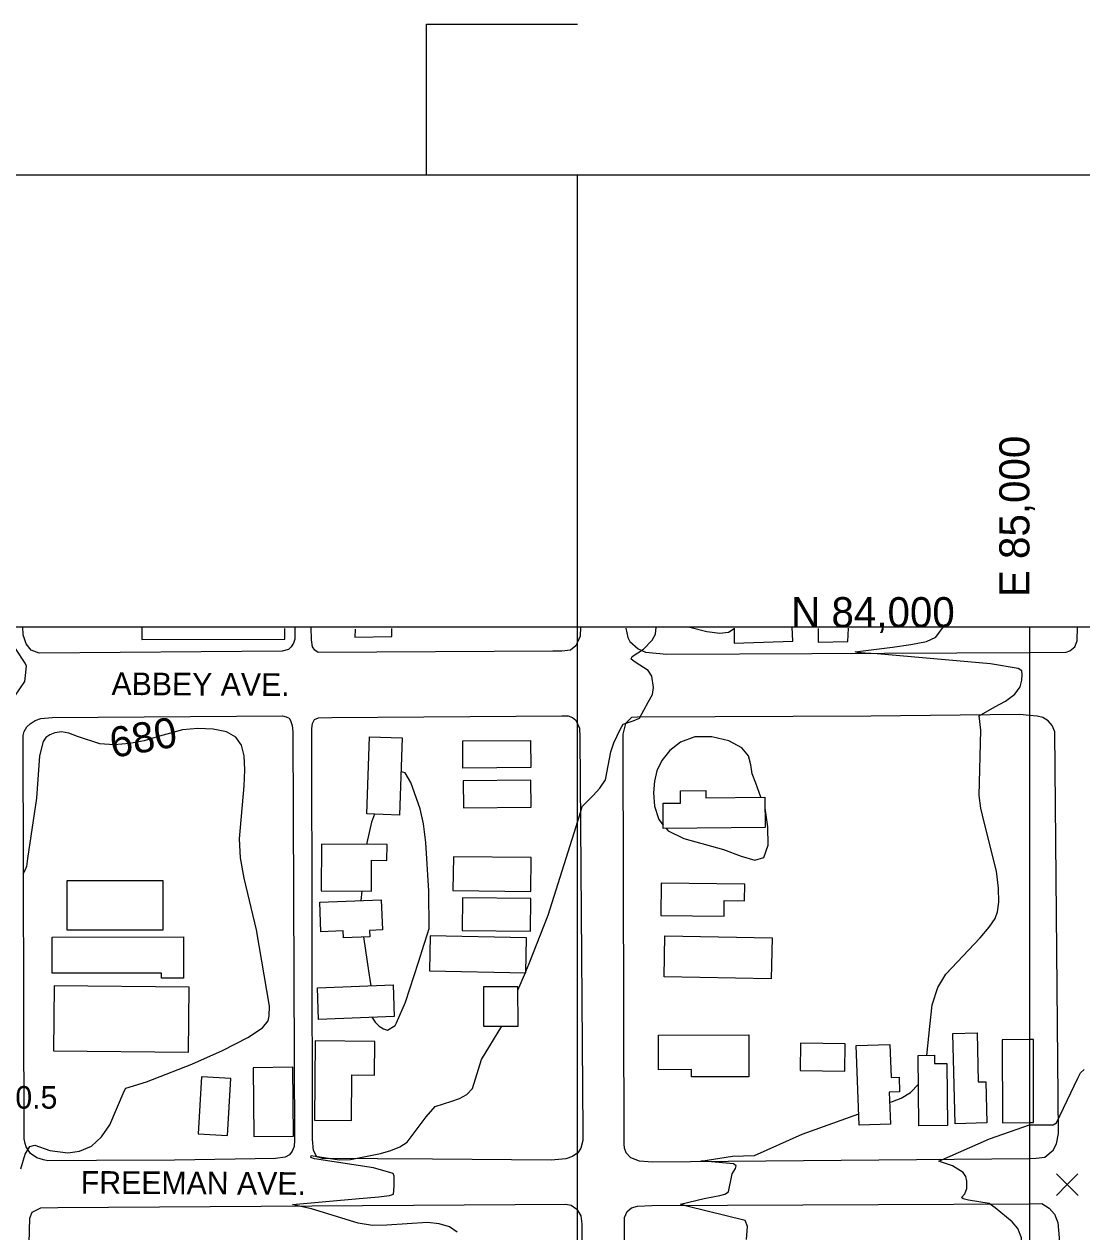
# Model space of a CAD drawing. Extents: x 79600 to 91800, y 75600 to 84400.
# Drawn here: x 84333 to 85035, y 83599 to 84400 of the extents above; entities that cross this region are included whole.
import ezdxf

# ---------------------------------------------------------------- set-up
doc = ezdxf.new("R2010")
doc.units = 0
for name, color, linetype in [('084-085$0$BLDG', 7, 'Continuous'), ('084-085$0$GRID', 7, 'Continuous'), ('084-085$0$INDEX', 7, 'Continuous'), ('084-085$0$INDXLBL', 7, 'Continuous'), ('084-085$0$INTER', 7, 'Continuous'), ('084-085$0$ROAD', 7, 'Continuous'), ('084-085$0$ROAD-NAME', 7, 'Continuous'), ('084-085$0$SPOTS', 7, 'Continuous'), ('084-085$0$TI_BORDER', 7, 'Continuous'), ('084-090$0$BLDG', 7, 'Continuous'), ('084-090$0$GRID', 7, 'Continuous'), ('084-090$0$INTER', 7, 'Continuous'), ('084-090$0$ROAD', 7, 'Continuous'), ('084-090$0$SPOTMARK', 7, 'Continuous'), ('084-090$0$SPOTS', 7, 'Continuous'), ('084-090$0$TI_BORDER', 7, 'Continuous'), ('084-090$0$TI_SHEET', 7, 'Continuous')]:
    doc.layers.add(name, color=color, linetype=linetype)

# ---------------------------------------------------------------- blocks, each defined once
blk = doc.blocks.new('084-090$0$SPOTX')
at = {"layer": '084-090$0$SPOTMARK'}
for p, q in [((-0.37, 0.358), (0.351, -0.358)), ((-0.012, 0), (-0.37, -0.358)), ((-0.012, 0), (0.347, 0.358))]:
    blk.add_line(p, q, dxfattribs=at)

msp = doc.modelspace()

# ---------------------------------------------------------------- linework, layer by layer
at = {"layer": '084-085$0$BLDG'}
for points in [[(84411.02, 83999.78), (84411.02, 83991.92), (84505.87, 83992.18), (84505.87, 83999.27)], [(84552.49, 83998.76), (84552.28, 83993.44), (84576.89, 83993.95), (84576.89, 83999.27)], [(84804.16, 83999.42), (84804.16, 83989.58), (84842.94, 83990.81), (84842.63, 84000.04)], [(84859.86, 83999.12), (84859.86, 83990.2), (84879.56, 83990.5), (84879.87, 83999.42)]]:
    msp.add_lwpolyline(points, dxfattribs=at)
for points in [[(84583.75, 83926.73), (84582.08, 83875.47), (84560.32, 83876.18), (84561.99, 83927.44)], [(84623.94, 83924.66), (84668.94, 83924.95), (84669.06, 83906.97), (84624.06, 83906.68)], [(84624.5, 83880.36), (84669.27, 83880.8), (84669.09, 83898.63), (84624.33, 83898.19)], [(84756.86, 83883.29), (84768.44, 83883.4), (84768.36, 83891.58), (84785.18, 83891.75), (84785.23, 83886.88), (84824.44, 83887.27), (84824.64, 83867.28), (84757.03, 83866.62)], [(84563.51, 83845.5), (84573.65, 83845.42), (84573.74, 83855.84), (84530.31, 83856.21), (84530.04, 83825.3), (84563.34, 83825.02)], [(84617.48, 83825.4), (84669.2, 83824.84), (84669.45, 83847.23), (84617.73, 83847.79)], [(84361.45, 83831.98), (84424.9, 83831.99), (84424.9, 83799.11), (84361.46, 83799.1)], [(84797.4, 83808.42), (84797.53, 83818.77), (84810.94, 83818.6), (84811.07, 83829.62), (84755.62, 83830.31), (84755.35, 83808.94)], [(84562.16, 83799.01), (84562.34, 83794.81), (84544.84, 83794.07), (84544.65, 83798.61), (84529.85, 83797.98), (84529.02, 83817.61), (84569.81, 83819.34), (84570.66, 83799.37)], [(84623.62, 83798.92), (84668.85, 83798.43), (84669.08, 83820.2), (84623.86, 83820.68)], [(84351.42, 83794.59), (84438.58, 83794.71), (84438.61, 83767.3), (84424.06, 83767.28), (84424.06, 83770.69), (84351.45, 83770.59)], [(84601.86, 83772.15), (84665.77, 83770.95), (84666.2, 83794.07), (84602.3, 83795.27)], [(84828.72, 83766.81), (84757.61, 83768.15), (84758.12, 83795.31), (84829.23, 83793.97)], [(84352.34, 83719.12), (84441.98, 83718.3), (84442.37, 83761.3), (84352.74, 83762.11)], [(84527.5, 83760.81), (84577.7, 83762.84), (84578.54, 83741.97), (84528.35, 83739.94)], [(84637.81, 83735.44), (84660.66, 83735.52), (84660.58, 83761.61), (84637.73, 83761.53)], [(84965.35, 83730.99), (84966.08, 83698.51), (84971.02, 83698.62), (84971.64, 83671.26), (84950.63, 83670.78), (84949.27, 83730.62)], [(84550.13, 83672.8), (84550.45, 83703.21), (84565.43, 83703.05), (84565.67, 83725.36), (84526.14, 83725.79), (84525.58, 83673.07)], [(84813.83, 83701.96), (84775.7, 83701.78), (84775.68, 83706.63), (84753.92, 83706.53), (84753.81, 83729.49), (84813.7, 83729.77)], [(84877.7, 83723.84), (84848.05, 83724.3), (84847.77, 83706.03), (84877.41, 83705.57)], [(84907.36, 83723.35), (84908.16, 83701.46), (84913.53, 83701.65), (84913.88, 83691.87), (84906.99, 83691.62), (84907.76, 83670.54), (84887.04, 83669.79), (84885.12, 83722.54)], [(84982.06, 83671.46), (85002.74, 83671.51), (85002.62, 83726.54), (84981.94, 83726.5)], [(84936.98, 83716.17), (84937.04, 83710.61), (84945.22, 83710.69), (84945.63, 83669.55), (84926.56, 83669.36), (84926.1, 83716.06)], [(84511.56, 83662.48), (84511.11, 83708.18), (84484.94, 83707.92), (84485.39, 83662.22)], [(84467.82, 83662.9), (84470.09, 83700.7), (84450.61, 83701.87), (84448.34, 83664.07)]]:
    msp.add_lwpolyline(points, close=True, dxfattribs=at)
at = {"layer": '084-085$0$GRID'}
for q in [(80000, 84000), (85000, 80000)]:
    msp.add_line((85000, 84000), q, dxfattribs=at)
at = {"layer": '084-085$0$INDEX'}
msp.add_line((84556.92, 83825.07), (84556.41, 83818.77), dxfattribs=at)
for points in [[(84326.83, 83954.36), (84333.41, 83964), (84334.5, 83974.17), (84333.63, 83976.1), (84327.27, 83985.99)], [(84330.81, 83640.91), (84333.63, 83650.68), (84336.72, 83655.6), (84339.91, 83656.63), (84349.9, 83652.95), (84361.84, 83651.47), (84369.72, 83652.47), (84377.51, 83655.85), (84384.26, 83662.11), (84389.71, 83670.02), (84399.27, 83692.39), (84400.38, 83694.37), (84414.14, 83698.55), (84444.3, 83710.32), (84464.53, 83719.38), (84481.44, 83727.95), (84491.03, 83734.41), (84494.79, 83738.97), (84495.6, 83742.28), (84495.64, 83748.68), (84487.08, 83799.27), (84478.84, 83833.64), (84476.38, 83847.09), (84475.73, 83859.78), (84478.84, 83894.8), (84479.38, 83905.45), (84478.96, 83914.65), (84477.16, 83921.87), (84473.46, 83927.13), (84467.28, 83930.64), (84458.42, 83932.54), (84448.13, 83932.97), (84438.02, 83932.04), (84421.15, 83927.26), (84412.61, 83924.69), (84402.89, 83922.86), (84392.71, 83922.13), (84383.17, 83922.79), (84368.38, 83927.61), (84362.65, 83929.78), (84357.63, 83930.56), (84353.35, 83930.09), (84349.93, 83928.79), (84347.41, 83926.91), (84345.61, 83924.19), (84343.17, 83914.82), (84341.16, 83886.74), (84335.15, 83846.67), (84334.44, 83841.45), (84333.48, 83838.66), (84331.99, 83836.28)], [(84580.07, 83737.72), (84585.93, 83751.39), (84594.62, 83777.98), (84598.41, 83789.95), (84600.57, 83796.76), (84601.7, 83800.2), (84601.41, 83825.03), (84599.55, 83857.23), (84597.89, 83869.76), (84595.69, 83879.68), (84589.61, 83897.12), (84585.65, 83903.4), (84583.01, 83904.07)], [(84565.45, 83876.01), (84563.43, 83870.87), (84560.36, 83857.13), (84560.21, 83855.95)], [(84558.11, 83794.63), (84561.67, 83770.65), (84562.93, 83762.24)], [(84563.68, 83741.37), (84565.77, 83738.11), (84568.46, 83735.38), (84571.3, 83733.61), (84573.97, 83732.83), (84579.03, 83735.83), (84580.07, 83737.72)]]:
    msp.add_lwpolyline(points, dxfattribs=at)
at = {"layer": '084-085$0$INTER'}
msp.add_line((84660.59, 83759.43), (84665.5, 83770.96), dxfattribs=at)
for points in [[(84665.78, 83771.63), (84668.07, 83777.01), (84680.63, 83809.13), (84699.27, 83867.94), (84702, 83877.14), (84703.15, 83881.12), (84710.42, 83888.48), (84714.9, 83893.24), (84718.58, 83898.84), (84722.28, 83917.45), (84724.16, 83923.47), (84728.59, 83932.62), (84730.35, 83935.78), (84736.94, 83937.97), (84741.21, 83939.74), (84747.09, 83950.25), (84749.96, 83955.49), (84750.43, 83960.17), (84749.47, 83967.6), (84747.08, 83971.35), (84738.4, 83976.77), (84735.74, 83978.81), (84736.31, 83980.67), (84743.95, 83985.46), (84749.65, 83991.5), (84751.88, 83995.41), (84752.23, 84000)], [(84774.65, 84000), (84785.9, 83997.16), (84794.65, 83996.11), (84800.32, 83996.8), (84804.16, 83999.29)], [(84931.87, 83716.12), (84933.83, 83735.21), (84935.52, 83749.57), (84939.23, 83761.08), (84944.56, 83770.04), (84967.39, 83794.12), (84973.24, 83801.04), (84977.23, 83806.98), (84978.87, 83811.22), (84979.72, 83817.67), (84979.44, 83826.98), (84978.09, 83838.17), (84970.05, 83870.77), (84967.76, 83879.98), (84966.6, 83888.52), (84967.8, 83931.75), (84966.66, 83941.19), (84976.95, 83947.21), (84984.14, 83951.07), (84990.29, 83955.58), (84993.74, 83960.41), (84995.04, 83965), (84995.25, 83968.69), (84994.93, 83971.07), (84992.55, 83972.6), (84974.21, 83975.69), (84898.96, 83982.3), (84890.78, 83982.82), (84886.01, 83983.25), (84884.36, 83983.68), (84909.16, 83986.88), (84921.33, 83988.51), (84931.63, 83990.67), (84937.91, 83993.36), (84942.68, 84000)], [(84816.08, 83902.73), (84815.03, 83908.79), (84813.47, 83914.72), (84809.12, 83920.16), (84800.49, 83924.63), (84789.26, 83927.3), (84777.91, 83927.25), (84768.5, 83923.92), (84761.3, 83918.27), (84756.14, 83911.59), (84752.85, 83904.88), (84751.11, 83897.91), (84750.57, 83890.12), (84751.18, 83881.28), (84753.97, 83872.46), (84757, 83868.88)], [(84821.87, 83887.25), (84818.38, 83896.64), (84816.08, 83902.73)], [(84758.91, 83866.63), (84760.24, 83865.06), (84770.72, 83860.01), (84797.05, 83852.66), (84808.68, 83848.27), (84817.8, 83845.46), (84823.86, 83847.27), (84826.56, 83855.57), (84826.5, 83867.75), (84824.54, 83880.04), (84824.51, 83880.1)], [(84620.35, 83598.89), (84615.1, 83602.35), (84608.4, 83604.36), (84600.55, 83605.23), (84573.68, 83603.39), (84564.17, 83603.36), (84554.61, 83604.75), (84523.65, 83614.39), (84518.5, 83615.51), (84513.74, 83616.45), (84510.9, 83617.16), (84555.22, 83621.28), (84568.18, 83622.39), (84575.38, 83623.13), (84578.05, 83624.06), (84578.51, 83629.04), (84578.39, 83635.89), (84577.89, 83637.75), (84564.7, 83641.48), (84525.48, 83647.56), (84523.08, 83648.36), (84523.27, 83649.68), (84541.99, 83646.82), (84549.47, 83647.11), (84569.28, 83651.03), (84576.18, 83653.07), (84582.21, 83655.54), (84587.19, 83658.57), (84599.61, 83675.27), (84605.56, 83682.29), (84616.79, 83685.68), (84621.74, 83687.4), (84626.57, 83690.17), (84630.33, 83694.14), (84636.49, 83713.27), (84649.82, 83735.48)], [(84907.24, 83684.9), (84909.1, 83685.58), (84914.84, 83687.83), (84921.01, 83691.42), (84926.29, 83696.91)], [(84812.32, 83593.92), (84812.92, 83602.7), (84811.44, 83606.54), (84772.68, 83616.07), (84768.39, 83617.51), (84784.12, 83621.24), (84791.12, 83622.51), (84794.56, 83623.11), (84797.77, 83624.01), (84800.25, 83625.54), (84802.72, 83637.58), (84804.89, 83641.1), (84805.46, 83642.75), (84803.72, 83644.09), (84786.52, 83645.74), (84783.22, 83645.88), (84781.96, 83645.94), (84803.07, 83649.28), (84817.65, 83649.8), (84849.24, 83663.75), (84886.76, 83677.44)], [(85000, 83512.22), (84996.99, 83529.7), (84994.87, 83547.64), (84995.08, 83577.21), (84995.47, 83586.85), (84994.72, 83595.07), (84992.23, 83601.23), (84988.5, 83605.73), (84977.15, 83614.92), (84973.34, 83617.96), (84959.63, 83620.12), (84955.93, 83620.91), (84954.91, 83621.86), (84957.18, 83624.31), (84958.4, 83627.74), (84958.44, 83632.74), (84957.84, 83635.66), (84956.11, 83638.47), (84948.89, 83642.88), (84941.71, 83645.28), (84939.89, 83645.9), (84973.53, 83660.81), (85000, 83670.09)]]:
    msp.add_lwpolyline(points, dxfattribs=at)
at = {"layer": '084-085$0$ROAD'}
for points in [[(84512.59, 84000), (84512.55, 83992.19), (84511.65, 83989.4), (84510.13, 83987.07), (84508.29, 83985.35), (84504.13, 83984.23), (84342.97, 83982.79), (84337.54, 83984.9), (84334.26, 83989.03), (84332.19, 83995.04), (84332.12, 84000)], [(84702, 84000), (84701.96, 83994.06), (84699.09, 83987.7), (84695.57, 83984.89), (84689.71, 83984.21), (84683.69, 83984.15), (84528.07, 83983.39), (84525.74, 83984.91), (84524.33, 83987.05), (84523.51, 83991.68), (84523.47, 84000)], [(84732.14, 83999.42), (84733.52, 83993.18), (84734.88, 83990.52), (84740.33, 83985.64), (84745.29, 83983.53), (84759.35, 83982.28), (85000, 83983.39)], [(84894.69, 83941.16), (84739.85, 83940.4), (84735.99, 83940.21), (84731.87, 83936.15), (84730.08, 83929.03), (84730.15, 83922.7), (84730.92, 83657.16), (84731.1, 83654.85), (84732.21, 83651.77), (84735.33, 83648.41), (84741.06, 83646.15), (84750.18, 83645.47), (85000, 83647.78)], [(85000, 83941.51), (84993.65, 83942.13), (84894.69, 83941.16)], [(84732.39, 83195.72), (84731.28, 83605.45), (84731.4, 83608.54), (84733.06, 83612.57), (84735.97, 83614.91), (84739.97, 83616.19), (84749.38, 83616.43), (85000, 83617.71)], [(84332.94, 83466.58), (84336.79, 83608.19), (84338.14, 83612.06), (84343.98, 83614.9), (84355.25, 83615.16), (84692.41, 83617.42), (84695.96, 83616.83), (84699.7, 83614.09), (84702.36, 83609.79), (84703.03, 83604.4), (84704.45, 83195.29)]]:
    msp.add_lwpolyline(points, dxfattribs=at)
for points in [[(84381.03, 83646.45), (84348.61, 83646.13), (84345.67, 83646.72), (84341.34, 83648.06), (84337.14, 83650.96), (84334.16, 83655.4), (84333.52, 83657.56), (84333.03, 83660.8), (84332.24, 83928.19), (84332.98, 83930.82), (84334.81, 83933.92), (84336.95, 83935.95), (84340.32, 83938.15), (84344.01, 83939.57), (84351.42, 83940.11), (84504.4, 83941.31), (84506.73, 83940.56), (84508.74, 83939.66), (84509.68, 83938.12), (84510.8, 83934.89), (84511.3, 83930.73), (84512.28, 83659.94), (84512.01, 83655.62), (84510.81, 83652.52), (84508.98, 83650.18), (84506.06, 83648.61), (84499.74, 83647.78), (84432.75, 83646.65)], [(84603.8, 83647.26), (84530.93, 83647.62), (84527.21, 83648.82), (84524.85, 83653.12), (84524.32, 83660.53), (84523.79, 83932.86), (84524.37, 83936.11), (84525.58, 83938.74), (84528.35, 83940.01), (84537.14, 83940.25), (84689.67, 83941.29), (84693.84, 83941.18), (84696.78, 83940.28), (84698.96, 83938.3), (84701.48, 83933.07), (84701.69, 83927.21), (84703.66, 83665.54), (84703.57, 83659.67), (84702.38, 83654.57), (84700.41, 83651.46), (84696.88, 83648.95), (84692.42, 83647.52), (84682.7, 83646.65)]]:
    msp.add_lwpolyline(points, close=True, dxfattribs=at)
at = {"layer": '084-085$0$TI_BORDER'}
msp.add_lwpolyline([(79700, 84300), (86700, 84300), (86700, 79700), (79700, 79700)], close=True, dxfattribs=at)
at = {"layer": '084-090$0$BLDG'}
msp.add_lwpolyline([(85000, 83671.5), (85002.74, 83671.51), (85002.62, 83726.54), (85000, 83726.53)], dxfattribs=at)
at = {"layer": '084-090$0$GRID'}
for p, q in [((90000, 84000), (85000, 84000)), ((85000, 84000), (85000, 80000))]:
    msp.add_line(p, q, dxfattribs=at)
at = {"layer": '084-090$0$INTER'}
msp.add_lwpolyline([(85000, 83670.09), (85015.68, 83669.98), (85017.91, 83671.32), (85032.07, 83701.07), (85033.99, 83704.61), (85036.23, 83706.7)], dxfattribs=at)
at = {"layer": '084-090$0$ROAD'}
for points in [[(85000, 83983.39), (85024.42, 83983.51), (85026.89, 83984.46), (85030.1, 83987.11), (85031.76, 83990.99), (85031.88, 84000)], [(85000, 83647.78), (85004.43, 83647.83), (85010.13, 83648.65), (85015.65, 83653.34), (85017.92, 83657.38), (85019.24, 83664.34), (85016.76, 83930.78), (85015.18, 83934.94), (85012.37, 83938), (85008.8, 83940.28), (85005.08, 83941.01), (85000, 83941.51)], [(85000, 83617.71), (85008.12, 83617.76), (85013.09, 83614.87), (85016.68, 83610.89), (85018.75, 83605.2), (85019.77, 83595.02), (85023.3, 83269.3), (85022.1, 83266.05), (85016.71, 83264.14), (85000, 83264.45)]]:
    msp.add_lwpolyline(points, dxfattribs=at)
at = {"layer": '084-090$0$TI_BORDER'}
msp.add_lwpolyline([(84700, 84300), (91700, 84300), (91700, 79700), (84700, 79700)], close=True, dxfattribs=at)
at = {"layer": '084-090$0$TI_SHEET'}
msp.add_lwpolyline([(84600, 84300), (84600, 84400), (84700, 84400)], dxfattribs=at)

# ---------------------------------------------------------------- block references
at = {"layer": '084-090$0$SPOTS', "xscale": 20, "yscale": 20}
msp.add_blockref('084-090$0$SPOTX', (85025.28, 83630.38), dxfattribs=at)

# ---------------------------------------------------------------- texts
at = {"layer": '084-085$0$GRID'}
msp.add_text('E 85,000', height=20, rotation=90, dxfattribs=at).set_placement((85000, 84020))
at = {"layer": '084-085$0$INDXLBL'}
msp.add_text('680', height=20, rotation=10.30085, dxfattribs=at).set_placement((84391.7, 83913.22))
at = {"layer": '084-085$0$ROAD-NAME'}
for s, p in [('ABBEY AVE.', (84390.86, 83955.1)), ('FREEMAN AVE.', (84370.49, 83624.42))]:
    msp.add_text(s, height=15, rotation=359.67009, dxfattribs=at).set_placement(p)
at = {"layer": '084-085$0$SPOTS'}
msp.add_text('680.5', height=15, dxfattribs=at).set_placement((84304.78, 83680.75))
at = {"layer": '084-090$0$GRID'}
msp.add_text('E 85,000', height=20, rotation=90, dxfattribs=at).set_placement((85000, 84020))
msp.add_text('N 84,000', height=20, dxfattribs=at).set_placement((84841.9, 84000))

doc.saveas('drawing.dxf')
